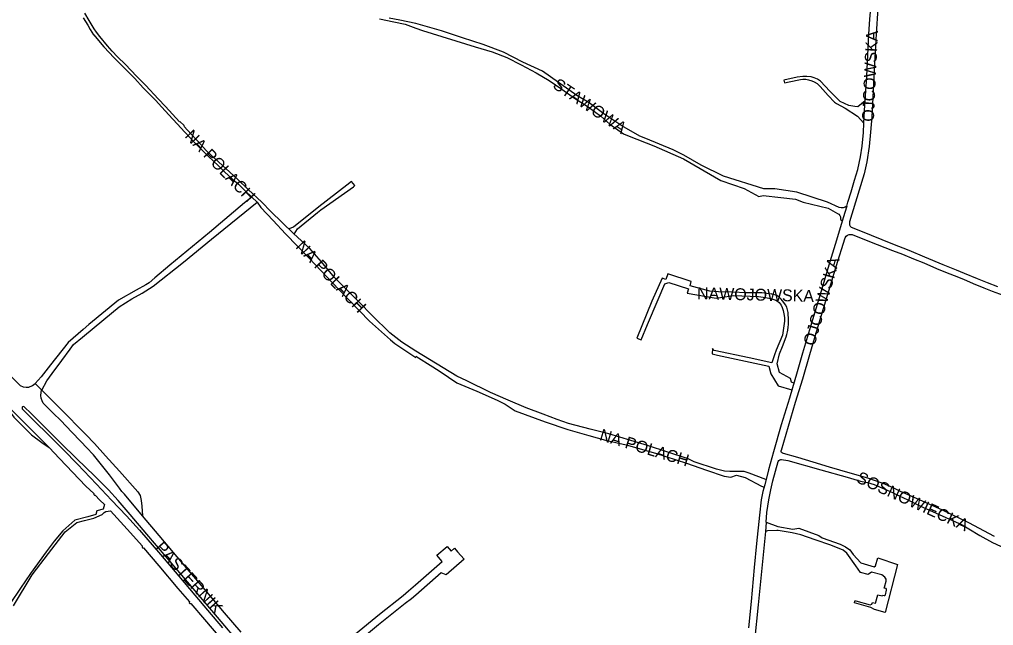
# Model space of a CAD drawing. Extents: x -304109 to -273954, y 21500 to 39796.
# Drawn here: x -297932 to -297115, y 35644 to 36153 of the extents above; entities that cross this region are included whole.
import ezdxf

# ---------------------------------------------------------------- set-up
doc = ezdxf.new("R2010")
doc.units = 0
doc.layers.add('krawedzie_ulic', color=7, linetype='Continuous')
doc.layers.add('nazwy_ulic', color=7, linetype='Continuous')

msp = doc.modelspace()

# ---------------------------------------------------------------- linework, layer by layer
at = {"layer": 'krawedzie_ulic'}
for points in [[(-297223.911, 36066.366), (-297223.361, 36077.16), (-297221.587, 36105.854), (-297219.786, 36141.217), (-297219.071, 36153.792), (-297217.975, 36166.342), (-297216.702, 36176.783), (-297214.678, 36188.075), (-297210.938, 36202.313), (-297208.445, 36210.836), (-297200, 36229.571), (-297194.913, 36240.947)], [(-297212.308, 36162.81), (-297213.698, 36141.305), (-297215.027, 36116.091), (-297216.125, 36093.494), (-297217.427, 36071.672), (-297218.333, 36058.703), (-297219.492, 36046.763), (-297221.504, 36033.998), (-297223.781, 36023.913), (-297230.981, 36000), (-297235.978, 35983.621), (-297236.189, 35982.378), (-297236.002, 35981.131), (-297235.436, 35980.005), (-297234.548, 35979.11), (-297233.764, 35978.664), (-297217.98, 35972.341), (-297200, 35965.187), (-297186.2, 35959.636), (-297173.107, 35954.171), (-297157.659, 35947.827), (-297146.59, 35943.195), (-297139.827, 35940.504), (-297128.862, 35935.972), (-297120.458, 35932.493), (-297111.954, 35929.143)], [(-297878.898, 36154.93), (-297875.172, 36148.622), (-297873.145, 36144.985), (-297870.484, 36140.483), (-297870.077, 36140.61), (-297866.044, 36135.725), (-297861.68, 36130.483), (-297857.138, 36125.801), (-297853.155, 36121.501), (-297848.537, 36116.767), (-297842.193, 36110.303), (-297835.569, 36103.789), (-297828.643, 36096.028), (-297818.289, 36085.721), (-297812.911, 36079.716), (-297807.228, 36073.405), (-297800.148, 36065.899), (-297793.704, 36058.876), (-297785.229, 36049.842), (-297779.164, 36043.658), (-297773.784, 36038.416), (-297765.841, 36030.832), (-297760.435, 36025.64), (-297753.811, 36019.506), (-297748.735, 36015.077), (-297743.075, 36009.631), (-297737.543, 36004.312), (-297733.152, 36000)], [(-297600, 35874.821), (-297603.709, 35877.34), (-297611.707, 35882.404), (-297621.825, 35890.451), (-297636.645, 35904.793), (-297647.519, 35915.959), (-297668.223, 35936.8), (-297679.091, 35949.91), (-297688.949, 35961.212), (-297702.557, 35973.799), (-297721.662, 35992.344), (-297729.109, 36000), (-297740.556, 36010.695), (-297749.388, 36019.119), (-297759.464, 36028.282), (-297768.144, 36036.502), (-297775.936, 36043.527), (-297780.35, 36048.413), (-297791.666, 36060.881), (-297793.874, 36063.222), (-297794.278, 36064.468), (-297797.78, 36067.827), (-297798.315, 36067.625), (-297809.884, 36080.271), (-297816.101, 36086.837), (-297826.503, 36098.135), (-297834.142, 36105.82), (-297843.479, 36115.541), (-297850.128, 36122.183), (-297854.594, 36126.764), (-297858.704, 36131.293), (-297865.122, 36139.155), (-297867.81, 36142.818), (-297869.686, 36145.54), (-297874.071, 36152.612), (-297877.67, 36158.818)], [(-297238.357, 35996.696), (-297239.794, 35995.824), (-297241.395, 35995.314), (-297243.072, 35995.196), (-297244.729, 35995.476), (-297244.764, 35995.486), (-297254.619, 36000), (-297280.239, 36008.385), (-297298.667, 36011.157), (-297307.843, 36011.348), (-297341.761, 36021.781), (-297360.378, 36031.158), (-297374.991, 36039.556), (-297384.077, 36043.939), (-297406.913, 36053.405), (-297412.06, 36055.413), (-297427.067, 36064.141), (-297442.099, 36074.228), (-297454.45, 36083.401), (-297464.756, 36089.753), (-297493.55, 36110.207), (-297510.209, 36117.755), (-297526.259, 36126.039), (-297543.555, 36132.493), (-297560.812, 36138.059), (-297578.273, 36143.854), (-297600, 36150), (-297613.452, 36153.003), (-297622.322, 36154.564)], [(-297630.332, 36153.888), (-297618.438, 36151.51), (-297608.908, 36149.49), (-297600, 36146.219), (-297594.299, 36144.3), (-297550.024, 36130.437), (-297535.943, 36126.332), (-297523.667, 36121.618), (-297511.608, 36115.341), (-297499.002, 36108.811), (-297487.972, 36102.128), (-297477.438, 36094.937), (-297466.866, 36087.353), (-297455.366, 36080.048), (-297444.604, 36072.285), (-297437.094, 36065.425), (-297425.556, 36057.485), (-297420.867, 36055.414), (-297400.331, 36047.244), (-297375.208, 36036.329), (-297344.139, 36018.225), (-297324.378, 36011.477), (-297312.166, 36004.833), (-297308.62, 36005.556), (-297293.712, 36004.017), (-297281.486, 36002.606), (-297275.031, 36000), (-297253.987, 35994.99), (-297246.239, 35990.517), (-297245.1, 35989.85), (-297244.211, 35988.874), (-297243.653, 35987.677), (-297243.476, 35986.369)], [(-297222.89, 36085.039), (-297229.181, 36080.037), (-297231.663, 36080.53), (-297236.574, 36081.376), (-297243.818, 36084.664), (-297252.593, 36093.365), (-297260.298, 36101.55), (-297262.825, 36103.356), (-297265.707, 36104.601), (-297268.34, 36105.305), (-297271.901, 36105.7), (-297275.285, 36105.7), (-297279.922, 36105.113), (-297291.221, 36102.628), (-297290.494, 36100.354), (-297286.784, 36101.152), (-297277.187, 36103.191), (-297275.182, 36103.379), (-297272.675, 36103.238), (-297270.569, 36102.839), (-297267.68, 36101.947), (-297265.775, 36101.102), (-297263.293, 36099.622), (-297260.786, 36097.321), (-297253.822, 36089.612), (-297248.532, 36084.141), (-297246.903, 36082.826), (-297239.649, 36078.96), (-297229.42, 36072.252), (-297223.911, 36066.366)], [(-297238.357, 35996.696), (-297237.475, 36000), (-297234.753, 36008.786), (-297231.802, 36018.477), (-297229.156, 36027.445), (-297226.841, 36038.114), (-297225.326, 36047.056), (-297224.306, 36058.628), (-297223.911, 36066.366)], [(-297223.911, 36066.366), (-297223.865, 36066.316)], [(-297701.914, 35973.226), (-297699.056, 35977.688), (-297682.47, 35991.364), (-297679.498, 35993.633), (-297652.252, 36012.891), (-297651.175, 36014.018), (-297653.807, 36017.494), (-297657.792, 36014.37), (-297681.379, 35996.118), (-297702.491, 35979.162), (-297706.376, 35977.542)], [(-297737.637, 36004.354), (-297743.678, 35999.376), (-297773.114, 35974.707), (-297806.243, 35947.027), (-297818.795, 35936.545), (-297823.532, 35932.436), (-297826.546, 35930.661), (-297834.417, 35926.105), (-297849.247, 35917.805), (-297874.362, 35897.26), (-297878.974, 35893.15), (-297891.578, 35882.245), (-297906.363, 35863.411), (-297914.161, 35853.494), (-297919.432, 35847.813)], [(-297913.819, 35842.223), (-297909.537, 35849.949), (-297904.9, 35856.172), (-297896.961, 35867.159), (-297890.067, 35876.693), (-297887.23, 35880.413), (-297879.509, 35886.683), (-297861.744, 35901.391), (-297848.82, 35912.222), (-297843.531, 35915.462), (-297838.118, 35918.788), (-297829.545, 35923.649), (-297820.27, 35929.369), (-297794.949, 35949.682), (-297771.306, 35968.892), (-297733.152, 36000)], [(-297733.152, 36000), (-297729.906, 35995.539), (-297719.502, 35984.742), (-297709.135, 35973.444), (-297689.541, 35953.062), (-297664.489, 35926.799), (-297638.732, 35900.009), (-297621.207, 35884.499), (-297617.561, 35881.326), (-297600, 35869.582)], [(-297238.357, 35996.696), (-297241.327, 35986.999), (-297246.895, 35968.128), (-297252.459, 35949.842), (-297261.446, 35919.799), (-297268.654, 35895.505), (-297275.359, 35873.334), (-297280.026, 35857.554), (-297286.522, 35835.542), (-297293.501, 35813.086), (-297299.751, 35790.318), (-297304.069, 35775.19), (-297307.216, 35762.789), (-297308.71, 35757.171), (-297310.067, 35750), (-297311.642, 35737.085), (-297314.006, 35713.376), (-297315.922, 35693.23), (-297318.699, 35664.673), (-297320.907, 35642.516)], [(-297243.476, 35986.369), (-297243.597, 35985.421), (-297242.064, 35984.502)], [(-297114.498, 35719.209), (-297135.972, 35730.844), (-297158.078, 35741.293), (-297177.204, 35750), (-297193.244, 35757.062), (-297200, 35760.5), (-297207.825, 35763.774), (-297220.761, 35768.264), (-297235.396, 35772.508), (-297252.845, 35777.567), (-297266.48, 35781.631), (-297279.498, 35785.487), (-297291.507, 35789.032), (-297292.342, 35789.232), (-297293, 35789.785), (-297293.341, 35790.573), (-297293.294, 35791.431), (-297293.08, 35791.902), (-297287.121, 35811.995), (-297281.266, 35832.002), (-297275.346, 35851.639), (-297269.312, 35872.137), (-297261.441, 35898.727), (-297254.265, 35922.742), (-297247.265, 35945.947), (-297239.675, 35970.231), (-297238.797, 35971.392), (-297237.638, 35972.272), (-297236.283, 35972.805), (-297234.835, 35972.951), (-297233.954, 35972.845), (-297219.156, 35967.147), (-297200, 35959.581), (-297191.697, 35956.34), (-297182.319, 35952.444), (-297173.739, 35949.07), (-297162.949, 35944.408), (-297155.393, 35941.399), (-297148.373, 35938.483), (-297140.482, 35935.276), (-297132.385, 35931.868), (-297123.265, 35928.172), (-297116.299, 35925.433), (-297107.003, 35921.867)], [(-297301.356, 35922.884), (-297309.59, 35923.797), (-297322.992, 35923.975), (-297333.895, 35924.34), (-297345.9, 35924.861), (-297353.328, 35925.321), (-297369.635, 35929.814), (-297368.901, 35933.291), (-297388.56, 35939.797), (-297390.205, 35935.125), (-297393.342, 35936.19), (-297401.794, 35916.992), (-297414.63, 35885.733), (-297410.747, 35884.506), (-297405.424, 35897.394), (-297396.491, 35918.334), (-297391.046, 35931.473), (-297387.773, 35932.502), (-297371.234, 35927.213), (-297372.366, 35923.607), (-297347.985, 35919.451), (-297333.425, 35921.593), (-297312.527, 35920.699), (-297306.4, 35920.123), (-297303.879, 35919.532), (-297301.358, 35918.941), (-297299.564, 35918.389), (-297297.82, 35917.648), (-297296.423, 35916.805), (-297295.165, 35915.731), (-297294.2, 35914.676), (-297293.435, 35913.47), (-297292.632, 35911.713), (-297291.719, 35909.031), (-297291.119, 35906.26), (-297290.686, 35903.186), (-297290.606, 35901.65), (-297290.695, 35900.119), (-297291.439, 35894.232), (-297292.183, 35888.346), (-297297.537, 35875.726), (-297298.981, 35871.887), (-297301.206, 35865.132), (-297320.141, 35869.368), (-297349.57, 35875.38), (-297351.126, 35877.025), (-297351.299, 35872.694), (-297346.83, 35871.502), (-297303.808, 35862.19), (-297302.078, 35855.86), (-297295.875, 35845.77), (-297284.46, 35842.53)], [(-297301.356, 35922.884), (-297301.677, 35922.968)], [(-297282.803, 35848.145), (-297284.81, 35848.899), (-297285.463, 35851.918), (-297294.884, 35857.01), (-297296.802, 35864.362), (-297294.891, 35872.575), (-297292.348, 35878.889), (-297289.185, 35886.864), (-297288.597, 35889.01), (-297288.009, 35891.156), (-297287.675, 35892.651), (-297287.388, 35894.937), (-297287.252, 35897.239), (-297287.202, 35900.253), (-297287.286, 35903.267), (-297287.429, 35905.277), (-297287.656, 35907.283), (-297288.062, 35909.56), (-297288.776, 35911.778), (-297289.849, 35913.851), (-297291.144, 35915.785), (-297292.197, 35917.194), (-297293.33, 35918.541), (-297294.718, 35919.931), (-297296.258, 35921.166), (-297296.975, 35921.627), (-297297.75, 35921.944), (-297299.714, 35922.456), (-297301.356, 35922.884)], [(-297301.353, 35922.884), (-297301.356, 35922.884)], [(-297306.131, 35767.066), (-297320.17, 35772.556), (-297324.331, 35773.828), (-297336.59, 35773.924), (-297340.885, 35774.068), (-297347.703, 35775.871), (-297366.278, 35782.03), (-297371.286, 35784.393), (-297405.617, 35795.666), (-297419.386, 35799.937), (-297438.006, 35805.397), (-297453.54, 35809.361), (-297471.823, 35814.125), (-297481.368, 35817.542), (-297493.202, 35821.887), (-297507.425, 35827.213), (-297522.418, 35833.667), (-297537.265, 35840.32), (-297557.193, 35849.911), (-297565.549, 35854.007), (-297600, 35874.847)], [(-297600, 35870.641), (-297585.579, 35861.796), (-297579.599, 35857.816), (-297565.631, 35848.402), (-297548.784, 35841.375), (-297531.537, 35833.702), (-297524.838, 35830.376), (-297516.688, 35824.861), (-297491.346, 35815.515), (-297472.385, 35809.066), (-297454.846, 35804.068), (-297440.79, 35800.031), (-297423.474, 35796.133), (-297398.963, 35789.378), (-297372.774, 35780.81), (-297356.16, 35774.998), (-297341.145, 35769.803), (-297335.667, 35769.207), (-297330.945, 35770.666), (-297323.725, 35768.699), (-297309.975, 35761.491), (-297307.737, 35760.831)], [(-297943.823, 35858.061), (-297942.005, 35856.152), (-297941.063, 35856.231), (-297940.697, 35855.864), (-297940.906, 35854.921), (-297931.943, 35846.006), (-297929.404, 35845.011), (-297926.865, 35844.696), (-297924.614, 35844.801), (-297921.578, 35846.215), (-297919.432, 35847.813)], [(-297919.432, 35847.813), (-297913.819, 35842.223)], [(-297949.75, 35836.013), (-297946.059, 35831.429), (-297944.541, 35829.386), (-297937.064, 35819.427), (-297933.929, 35816.056), (-297930.527, 35812.782), (-297922.481, 35804.682), (-297913.713, 35798.291), (-297907.678, 35793.926)], [(-297949.75, 35836.013), (-297907.678, 35793.926)], [(-297829.283, 35736.503), (-297844.465, 35754.701), (-297846.671, 35757.167), (-297848.627, 35759.938), (-297856.793, 35770.999), (-297863.586, 35779.429), (-297870.382, 35787.89), (-297871.51, 35789.087), (-297875.07, 35792.868), (-297888.197, 35806.634), (-297897.944, 35816.97), (-297903.809, 35822.583), (-297910.963, 35829.5), (-297912.517, 35831.237), (-297913.55, 35833.291), (-297914.212, 35835.492), (-297914.483, 35837.775), (-297914.356, 35840.07), (-297913.914, 35842.051), (-297913.819, 35842.223)], [(-297913.819, 35842.223), (-297898.39, 35826.858), (-297876.768, 35805.017), (-297869.585, 35797.24), (-297860.346, 35787.13), (-297848.509, 35774.004), (-297833.293, 35756.77), (-297831.318, 35753.57), (-297830.24, 35749.585), (-297829.911, 35744.849), (-297829.283, 35736.503)], [(-297749.547, 35631.545), (-297763.217, 35647.794), (-297775.812, 35662.669), (-297789.899, 35679.245), (-297809.405, 35702.197), (-297825.65, 35721.351), (-297839.706, 35737.835), (-297849.794, 35749.393), (-297857.688, 35758.391), (-297869.584, 35770.13), (-297884.229, 35784.619), (-297897.798, 35797.694), (-297909.9, 35809.641), (-297922.763, 35822.615), (-297928.547, 35828.22), (-297929.201, 35828.429), (-297929.803, 35828.246), (-297930.17, 35827.905), (-297930.327, 35827.277), (-297930.301, 35826.622), (-297919.819, 35816.164), (-297908.107, 35804.553), (-297895.534, 35791.926), (-297883.817, 35779.919), (-297867.709, 35763.261), (-297855.285, 35749.863), (-297842.601, 35736.625), (-297831.893, 35724.716), (-297814.242, 35704.189), (-297798.688, 35685.819), (-297785.311, 35670.103), (-297774.633, 35657.415), (-297762.006, 35642.484)], [(-297907.678, 35793.926), (-297898.976, 35784.722), (-297876.671, 35761.522), (-297870.116, 35755.435), (-297870.116, 35754.623), (-297869.462, 35754.073), (-297868.965, 35754.073), (-297864.96, 35749.883), (-297861.153, 35746.235), (-297862.162, 35742.348), (-297867.553, 35740.82), (-297868.265, 35737.683), (-297875.007, 35735.792), (-297885.977, 35733.01), (-297896.012, 35724.109), (-297903.353, 35715.218), (-297909.982, 35706.355), (-297923.278, 35688.299), (-297931.572, 35675.899), (-297940.222, 35663.079)], [(-297306.022, 35731.171), (-297305.351, 35739.353), (-297303.833, 35750), (-297302.146, 35758.567), (-297300.513, 35765.948), (-297295.893, 35782.276), (-297295.401, 35783.15), (-297294.609, 35783.765), (-297293.64, 35784.026), (-297293.124, 35784.006), (-297287.735, 35782.954), (-297260.042, 35775.374), (-297238.14, 35769.01), (-297226.934, 35765.865), (-297220.968, 35764.543), (-297215.47, 35762.853), (-297200, 35756.09), (-297194.509, 35753.351), (-297187.162, 35750), (-297177.108, 35745.117), (-297141.51, 35729.014), (-297135.925, 35725.834), (-297126.83, 35720.122), (-297115.975, 35714.148), (-297102.162, 35707.854)], [(-297937.571, 35660.929), (-297921.761, 35686.933), (-297908.211, 35704.926), (-297893.989, 35723.278), (-297884.357, 35731.059), (-297877.996, 35732.758), (-297870.175, 35734.78), (-297863.211, 35737.613), (-297861.414, 35739.471), (-297859.976, 35740.25), (-297856.143, 35740.73), (-297839.424, 35722.322), (-297829.651, 35711.292), (-297829.592, 35710.243), (-297829.382, 35709.883), (-297828.484, 35709.853), (-297815.406, 35694.551), (-297799.487, 35675.577), (-297789.852, 35664.414), (-297789.985, 35663.689), (-297789.566, 35663.03), (-297788.817, 35663.03), (-297777.355, 35649.583), (-297754.613, 35622.999)], [(-297746.39, 35638.796), (-297760.537, 35655.285), (-297779.656, 35678), (-297795.599, 35696.882), (-297815.19, 35720.014), (-297829.283, 35736.503)], [(-297306.022, 35731.171), (-297306.023, 35731.158), (-297306.672, 35723.409), (-297309.44, 35695.512), (-297312.821, 35662.004), (-297315.675, 35631.678)], [(-297306.022, 35731.171), (-297296.224, 35727.752), (-297283.522, 35725.524), (-297278.568, 35726.129), (-297261.912, 35720.036), (-297259.116, 35718.262), (-297243.812, 35712.718), (-297239.451, 35710.713), (-297235.746, 35707.94), (-297233.039, 35704.194), (-297226.65, 35697.255), (-297215.475, 35693.778), (-297214.272, 35694.623), (-297212.242, 35701.457), (-297195.752, 35695.828), (-297206.232, 35655.509), (-297215.11, 35658.018), (-297218.244, 35659.544), (-297231.929, 35663.504), (-297231.478, 35665.359), (-297230.751, 35665.171), (-297218.826, 35661.769), (-297217.347, 35662.474), (-297216.845, 35663.929), (-297214.163, 35663.178), (-297212.149, 35670.395), (-297208.589, 35669.503), (-297208.464, 35670.09), (-297206.885, 35669.761), (-297206.358, 35669.808), (-297205.957, 35670.23), (-297204.979, 35674.105), (-297204.904, 35674.88), (-297205.28, 35675.514), (-297206.935, 35675.984), (-297206.784, 35676.594), (-297205.379, 35681.726), (-297205.329, 35683.464), (-297206.457, 35685.225), (-297209.014, 35687.01), (-297217.567, 35689.379), (-297220.517, 35687.313), (-297226.723, 35688.937), (-297230.702, 35694.735), (-297238.372, 35705.15), (-297241.351, 35707.711), (-297251.841, 35711.888), (-297264.902, 35716.493), (-297276.803, 35720.584), (-297284.111, 35722.34), (-297295.921, 35724.206), (-297297.156, 35724.401), (-297304.807, 35724.032), (-297306.662, 35723.528)], [(-297650.445, 35637.633), (-297630.46, 35653.937), (-297610.52, 35669.746), (-297606.001, 35673.542), (-297600.185, 35678.755), (-297577.943, 35698.283), (-297582.43, 35703.52), (-297573.595, 35711.003), (-297570.151, 35706.895), (-297567.369, 35709.338), (-297564.851, 35706.507), (-297559.387, 35700.307), (-297574.566, 35687.007), (-297578.552, 35688.862), (-297600.01, 35670.125)], [(-297600.01, 35670.125), (-297603.67, 35667.001), (-297608.758, 35662.892), (-297631.272, 35645.115), (-297654.861, 35625.553)]]:
    msp.add_lwpolyline(points, dxfattribs=at)

# ---------------------------------------------------------------- texts
at = {"layer": 'nazwy_ulic'}
for s, rotation, p in [('OJCOWSKA', 87.302847, (-297215.7, 36067.442)), ('STAWOWA', 325.749819, (-297485.818, 36096.59)), ('NA POLACH', 313.813114, (-297794.318, 36055.082)), ('NA POLACH', 313.813114, (-297701.342, 35962.024)), ('OJCOWSKA', 73.795025, (-297265.507, 35878.72)), ('NAWOJOWSKA', 358.634836, (-297364.05, 35918.603)), ('NA POLACH', 343.132964, (-297446.511, 35800.387)), ('SOSNOWIECKA', 335.617836, (-297231.065, 35765.195)), ('PASTERNIK', 312.291142, (-297819.278, 35709.417))]:
    msp.add_text(s, height=10, rotation=rotation, dxfattribs=at).set_placement(p)

doc.saveas('drawing.dxf')
